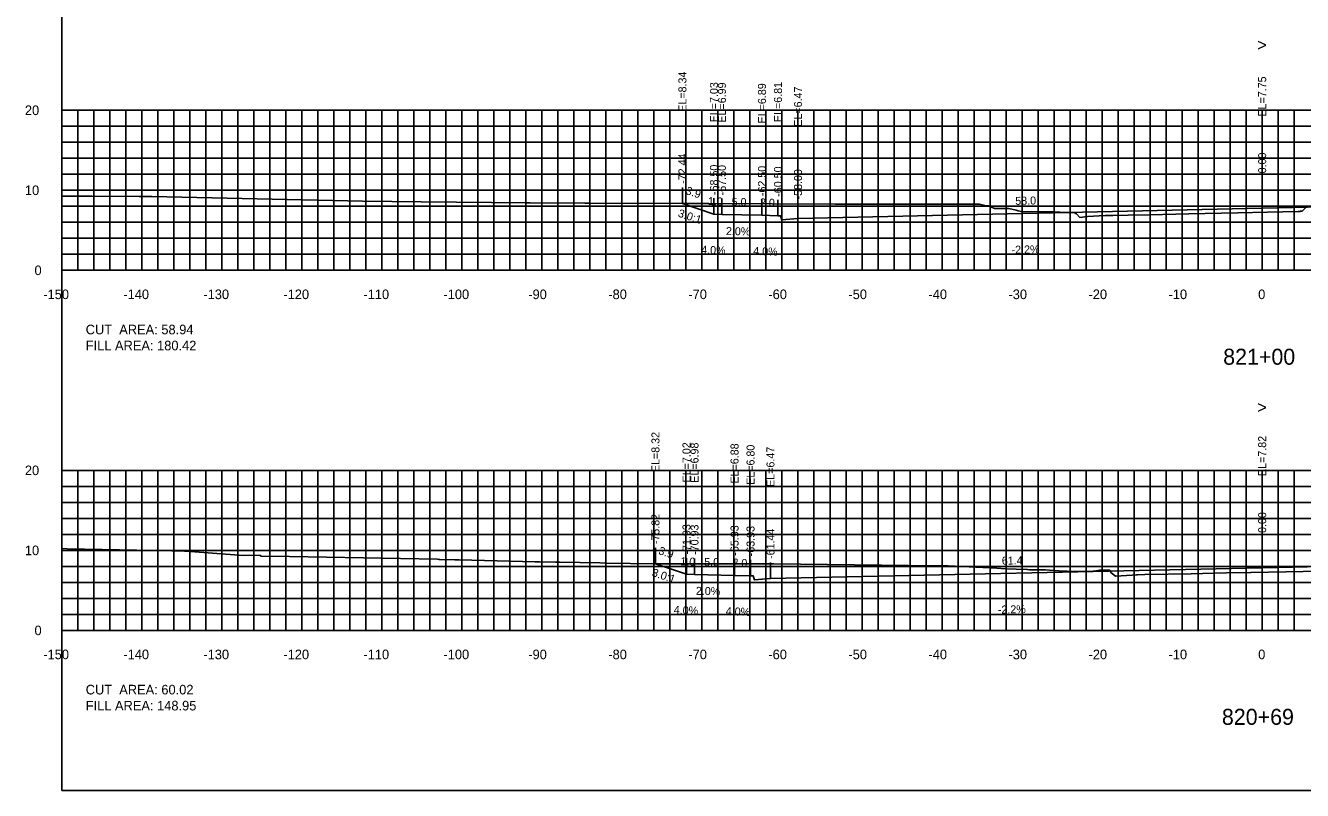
# Model space of a CAD drawing. Extents: x 1797419 to 1809236, y 248759 to 251512.
# Drawn here: x 1806216.5 to 1806376, y 250854.9 to 250950.5 of the extents above; entities that cross this region are included whole.
import ezdxf

# ---------------------------------------------------------------- set-up
doc = ezdxf.new("R2010")
doc.units = 0
for name, color, linetype in [('1', 7, 'Continuous'), ('10', 7, 'Continuous'), ('3', 7, 'Continuous'), ('31', 7, 'Continuous'), ('4', 7, 'Continuous'), ('60', 7, 'Continuous'), ('ANNO-TXT', 7, 'Continuous'), ('CL-CNST', 7, 'Continuous'), ('Level 62', 7, 'Continuous'), ('M-ROADS', 7, 'Continuous')]:
    doc.layers.add(name, color=color, linetype=linetype)

msp = doc.modelspace()

# ---------------------------------------------------------------- linework, layer by layer
for p, q in [((1806298.56, 250928.23), (1806298.56, 250930.23)), ((1806371, 250927.64), (1806371, 250929.64)), ((1806302.5, 250926.92), (1806302.5, 250928.92)), ((1806303.5, 250926.88), (1806303.5, 250928.88)), ((1806308.5, 250926.78), (1806308.5, 250928.78)), ((1806310.5, 250926.7), (1806310.5, 250928.7)), ((1806313, 250926.36), (1806313, 250928.36)), ((1806295.19, 250883.21), (1806295.19, 250885.21)), ((1806371, 250882.71), (1806371, 250884.71)), ((1806299.07, 250881.91), (1806299.07, 250883.91)), ((1806300.07, 250881.87), (1806300.07, 250883.87)), ((1806305.07, 250881.77), (1806305.07, 250883.77)), ((1806307.07, 250881.69), (1806307.07, 250883.69)), ((1806309.56, 250881.36), (1806309.56, 250883.36))]:
    msp.add_line(p, q)
msp.add_lwpolyline([(1806221, 250854.89), (1806521, 250854.89), (1806521, 251044.89), (1806221, 251044.89)], close=True)
at = {"layer": '60'}
for p, q in [((1806220.94, 250939.89), (1806221, 250939.89)), ((1806221, 250919.89), (1806221, 250939.89)), ((1806220.94, 250929.89), (1806221, 250929.89)), ((1806220.94, 250919.89), (1806221, 250919.89)), ((1806221, 250919.89), (1806521, 250919.89)), ((1806221, 250919.83), (1806221, 250919.89)), ((1806231, 250919.83), (1806231, 250919.89)), ((1806241, 250919.83), (1806241, 250919.89)), ((1806251, 250919.83), (1806251, 250919.89)), ((1806261, 250919.83), (1806261, 250919.89)), ((1806271, 250919.83), (1806271, 250919.89)), ((1806281, 250919.83), (1806281, 250919.89)), ((1806291, 250919.83), (1806291, 250919.89)), ((1806301, 250919.83), (1806301, 250919.89)), ((1806311, 250919.83), (1806311, 250919.89)), ((1806321, 250919.83), (1806321, 250919.89)), ((1806331, 250919.83), (1806331, 250919.89)), ((1806341, 250919.83), (1806341, 250919.89)), ((1806351, 250919.83), (1806351, 250919.89)), ((1806361, 250919.83), (1806361, 250919.89)), ((1806371, 250919.83), (1806371, 250919.89)), ((1806220.94, 250894.89), (1806221, 250894.89)), ((1806221, 250874.89), (1806221, 250894.89)), ((1806220.94, 250884.89), (1806221, 250884.89)), ((1806220.94, 250874.89), (1806221, 250874.89)), ((1806221, 250874.89), (1806521, 250874.89)), ((1806221, 250874.83), (1806221, 250874.89)), ((1806231, 250874.83), (1806231, 250874.89)), ((1806241, 250874.83), (1806241, 250874.89)), ((1806251, 250874.83), (1806251, 250874.89)), ((1806261, 250874.83), (1806261, 250874.89)), ((1806271, 250874.83), (1806271, 250874.89)), ((1806281, 250874.83), (1806281, 250874.89)), ((1806291, 250874.83), (1806291, 250874.89)), ((1806301, 250874.83), (1806301, 250874.89)), ((1806311, 250874.83), (1806311, 250874.89)), ((1806321, 250874.83), (1806321, 250874.89)), ((1806331, 250874.83), (1806331, 250874.89)), ((1806341, 250874.83), (1806341, 250874.89)), ((1806351, 250874.83), (1806351, 250874.89)), ((1806361, 250874.83), (1806361, 250874.89)), ((1806371, 250874.83), (1806371, 250874.89))]:
    msp.add_line(p, q, dxfattribs=at)
at = {"layer": 'CL-CNST'}
for points in [[(1806298.56, 250928.23), (1806302.5, 250926.92), (1806303.5, 250926.88), (1806308.5, 250926.78), (1806310.5, 250926.7), (1806310.83, 250926.7), (1806311, 250926.2), (1806313, 250926.36), (1806371, 250927.64), (1806452.41, 250929.43), (1806454.41, 250929.26), (1806454.58, 250929.76), (1806454.91, 250929.76), (1806456.91, 250929.84), (1806461.91, 250929.94), (1806462.91, 250929.98), (1806471.94, 250926.97)], [(1806295.19, 250883.21), (1806299.07, 250881.91), (1806300.07, 250881.87), (1806305.07, 250881.77), (1806307.07, 250881.69), (1806307.4, 250881.69), (1806307.56, 250881.19), (1806309.56, 250881.36), (1806371, 250882.71), (1806450.34, 250884.46), (1806452.34, 250884.29), (1806452.5, 250884.79), (1806452.83, 250884.79), (1806454.83, 250884.87), (1806459.83, 250884.97), (1806460.83, 250885.01), (1806470.65, 250881.74)]]:
    msp.add_lwpolyline(points, dxfattribs=at)
at = {"layer": 'Level 62'}
for p, q in [((1806221, 250939.89), (1806521, 250939.89)), ((1806221, 250919.89), (1806221, 250939.89)), ((1806223, 250919.89), (1806223, 250939.89)), ((1806225, 250919.89), (1806225, 250939.89)), ((1806227, 250919.89), (1806227, 250939.89)), ((1806229, 250919.89), (1806229, 250939.89)), ((1806231, 250919.89), (1806231, 250939.89)), ((1806233, 250919.89), (1806233, 250939.89)), ((1806235, 250919.89), (1806235, 250939.89)), ((1806237, 250919.89), (1806237, 250939.89)), ((1806239, 250919.89), (1806239, 250939.89)), ((1806241, 250919.89), (1806241, 250939.89)), ((1806243, 250919.89), (1806243, 250939.89)), ((1806245, 250919.89), (1806245, 250939.89)), ((1806247, 250919.89), (1806247, 250939.89)), ((1806249, 250919.89), (1806249, 250939.89)), ((1806251, 250919.89), (1806251, 250939.89)), ((1806253, 250919.89), (1806253, 250939.89)), ((1806255, 250919.89), (1806255, 250939.89)), ((1806257, 250919.89), (1806257, 250939.89)), ((1806259, 250919.89), (1806259, 250939.89)), ((1806261, 250919.89), (1806261, 250939.89)), ((1806263, 250919.89), (1806263, 250939.89)), ((1806265, 250919.89), (1806265, 250939.89)), ((1806267, 250919.89), (1806267, 250939.89)), ((1806269, 250919.89), (1806269, 250939.89)), ((1806271, 250919.89), (1806271, 250939.89)), ((1806273, 250919.89), (1806273, 250939.89)), ((1806275, 250919.89), (1806275, 250939.89)), ((1806277, 250919.89), (1806277, 250939.89)), ((1806279, 250919.89), (1806279, 250939.89)), ((1806281, 250919.89), (1806281, 250939.89)), ((1806283, 250919.89), (1806283, 250939.89)), ((1806285, 250919.89), (1806285, 250939.89)), ((1806287, 250919.89), (1806287, 250939.89)), ((1806289, 250919.89), (1806289, 250939.89)), ((1806291, 250919.89), (1806291, 250939.89)), ((1806293, 250919.89), (1806293, 250939.89)), ((1806295, 250919.89), (1806295, 250939.89)), ((1806297, 250919.89), (1806297, 250939.89)), ((1806299, 250919.89), (1806299, 250939.89)), ((1806301, 250919.89), (1806301, 250939.89)), ((1806303, 250919.89), (1806303, 250939.89)), ((1806305, 250919.89), (1806305, 250939.89)), ((1806307, 250919.89), (1806307, 250939.89)), ((1806309, 250919.89), (1806309, 250939.89)), ((1806311, 250919.89), (1806311, 250939.89)), ((1806313, 250919.89), (1806313, 250939.89)), ((1806315, 250919.89), (1806315, 250939.89)), ((1806317, 250919.89), (1806317, 250939.89)), ((1806319, 250919.89), (1806319, 250939.89)), ((1806321, 250919.89), (1806321, 250939.89)), ((1806323, 250919.89), (1806323, 250939.89)), ((1806325, 250919.89), (1806325, 250939.89)), ((1806327, 250919.89), (1806327, 250939.89)), ((1806329, 250919.89), (1806329, 250939.89)), ((1806331, 250919.89), (1806331, 250939.89)), ((1806333, 250919.89), (1806333, 250939.89)), ((1806335, 250919.89), (1806335, 250939.89)), ((1806337, 250919.89), (1806337, 250939.89)), ((1806339, 250919.89), (1806339, 250939.89)), ((1806341, 250919.89), (1806341, 250939.89)), ((1806343, 250919.89), (1806343, 250939.89)), ((1806345, 250919.89), (1806345, 250939.89)), ((1806347, 250919.89), (1806347, 250939.89)), ((1806349, 250919.89), (1806349, 250939.89)), ((1806351, 250919.89), (1806351, 250939.89)), ((1806353, 250919.89), (1806353, 250939.89)), ((1806355, 250919.89), (1806355, 250939.89)), ((1806357, 250919.89), (1806357, 250939.89)), ((1806359, 250919.89), (1806359, 250939.89)), ((1806361, 250919.89), (1806361, 250939.89)), ((1806363, 250919.89), (1806363, 250939.89)), ((1806365, 250919.89), (1806365, 250939.89)), ((1806367, 250919.89), (1806367, 250939.89)), ((1806369, 250919.89), (1806369, 250939.89)), ((1806371, 250919.89), (1806371, 250939.89)), ((1806373, 250919.89), (1806373, 250939.89)), ((1806375, 250919.89), (1806375, 250939.89)), ((1806221, 250937.89), (1806521, 250937.89)), ((1806221, 250935.89), (1806521, 250935.89)), ((1806221, 250933.89), (1806521, 250933.89)), ((1806221, 250931.89), (1806521, 250931.89)), ((1806221, 250929.89), (1806521, 250929.89)), ((1806221, 250927.89), (1806521, 250927.89)), ((1806221, 250925.89), (1806521, 250925.89)), ((1806221, 250923.89), (1806521, 250923.89)), ((1806221, 250921.89), (1806521, 250921.89)), ((1806221, 250919.89), (1806521, 250919.89)), ((1806221, 250894.89), (1806521, 250894.89)), ((1806221, 250874.89), (1806221, 250894.89)), ((1806223, 250874.89), (1806223, 250894.89)), ((1806225, 250874.89), (1806225, 250894.89)), ((1806227, 250874.89), (1806227, 250894.89)), ((1806229, 250874.89), (1806229, 250894.89)), ((1806231, 250874.89), (1806231, 250894.89)), ((1806233, 250874.89), (1806233, 250894.89)), ((1806235, 250874.89), (1806235, 250894.89)), ((1806237, 250874.89), (1806237, 250894.89)), ((1806239, 250874.89), (1806239, 250894.89)), ((1806241, 250874.89), (1806241, 250894.89)), ((1806243, 250874.89), (1806243, 250894.89)), ((1806245, 250874.89), (1806245, 250894.89)), ((1806247, 250874.89), (1806247, 250894.89)), ((1806249, 250874.89), (1806249, 250894.89)), ((1806251, 250874.89), (1806251, 250894.89)), ((1806253, 250874.89), (1806253, 250894.89)), ((1806255, 250874.89), (1806255, 250894.89)), ((1806257, 250874.89), (1806257, 250894.89)), ((1806259, 250874.89), (1806259, 250894.89)), ((1806261, 250874.89), (1806261, 250894.89)), ((1806263, 250874.89), (1806263, 250894.89)), ((1806265, 250874.89), (1806265, 250894.89)), ((1806267, 250874.89), (1806267, 250894.89)), ((1806269, 250874.89), (1806269, 250894.89)), ((1806271, 250874.89), (1806271, 250894.89)), ((1806273, 250874.89), (1806273, 250894.89)), ((1806275, 250874.89), (1806275, 250894.89)), ((1806277, 250874.89), (1806277, 250894.89)), ((1806279, 250874.89), (1806279, 250894.89)), ((1806281, 250874.89), (1806281, 250894.89)), ((1806283, 250874.89), (1806283, 250894.89)), ((1806285, 250874.89), (1806285, 250894.89)), ((1806287, 250874.89), (1806287, 250894.89)), ((1806289, 250874.89), (1806289, 250894.89)), ((1806291, 250874.89), (1806291, 250894.89)), ((1806293, 250874.89), (1806293, 250894.89)), ((1806295, 250874.89), (1806295, 250894.89)), ((1806297, 250874.89), (1806297, 250894.89)), ((1806299, 250874.89), (1806299, 250894.89)), ((1806301, 250874.89), (1806301, 250894.89)), ((1806303, 250874.89), (1806303, 250894.89)), ((1806305, 250874.89), (1806305, 250894.89)), ((1806307, 250874.89), (1806307, 250894.89)), ((1806309, 250874.89), (1806309, 250894.89)), ((1806311, 250874.89), (1806311, 250894.89)), ((1806313, 250874.89), (1806313, 250894.89)), ((1806315, 250874.89), (1806315, 250894.89)), ((1806317, 250874.89), (1806317, 250894.89)), ((1806319, 250874.89), (1806319, 250894.89)), ((1806321, 250874.89), (1806321, 250894.89)), ((1806323, 250874.89), (1806323, 250894.89)), ((1806325, 250874.89), (1806325, 250894.89)), ((1806327, 250874.89), (1806327, 250894.89)), ((1806329, 250874.89), (1806329, 250894.89)), ((1806331, 250874.89), (1806331, 250894.89)), ((1806333, 250874.89), (1806333, 250894.89)), ((1806335, 250874.89), (1806335, 250894.89)), ((1806337, 250874.89), (1806337, 250894.89)), ((1806339, 250874.89), (1806339, 250894.89)), ((1806341, 250874.89), (1806341, 250894.89)), ((1806343, 250874.89), (1806343, 250894.89)), ((1806345, 250874.89), (1806345, 250894.89)), ((1806347, 250874.89), (1806347, 250894.89)), ((1806349, 250874.89), (1806349, 250894.89)), ((1806351, 250874.89), (1806351, 250894.89)), ((1806353, 250874.89), (1806353, 250894.89)), ((1806355, 250874.89), (1806355, 250894.89)), ((1806357, 250874.89), (1806357, 250894.89)), ((1806359, 250874.89), (1806359, 250894.89)), ((1806361, 250874.89), (1806361, 250894.89)), ((1806363, 250874.89), (1806363, 250894.89)), ((1806365, 250874.89), (1806365, 250894.89)), ((1806367, 250874.89), (1806367, 250894.89)), ((1806369, 250874.89), (1806369, 250894.89)), ((1806371, 250874.89), (1806371, 250894.89)), ((1806373, 250874.89), (1806373, 250894.89)), ((1806375, 250874.89), (1806375, 250894.89)), ((1806221, 250892.89), (1806521, 250892.89)), ((1806221, 250890.89), (1806521, 250890.89)), ((1806221, 250888.89), (1806521, 250888.89)), ((1806221, 250886.89), (1806521, 250886.89)), ((1806221, 250884.89), (1806521, 250884.89)), ((1806221, 250882.89), (1806521, 250882.89)), ((1806221, 250880.89), (1806521, 250880.89)), ((1806221, 250878.89), (1806521, 250878.89)), ((1806221, 250876.89), (1806521, 250876.89)), ((1806221, 250874.89), (1806521, 250874.89))]:
    msp.add_line(p, q, dxfattribs=at)
at = {"layer": 'M-ROADS'}
for points in [[(1806221, 250929.16), (1806224.79, 250929.15), (1806230.69, 250929.13), (1806231.17, 250929.13), (1806231.94, 250929.12), (1806231.98, 250929.12), (1806232.28, 250929.11), (1806258.57, 250928.55), (1806265.93, 250928.44), (1806279.12, 250928.31), (1806279.31, 250928.31), (1806279.53, 250928.31), (1806286.38, 250928.29), (1806286.57, 250928.29), (1806286.92, 250928.29), (1806298.87, 250928.23), (1806299.5, 250928.23), (1806299.51, 250928.23), (1806300.03, 250928.23), (1806300.2, 250928.23), (1806300.6, 250928.23), (1806300.64, 250928.23), (1806301.86, 250928.22), (1806317.69, 250928.15), (1806317.91, 250928.14), (1806318.13, 250928.14), (1806329.94, 250928.16), (1806335.69, 250928.15), (1806336.53, 250927.96), (1806336.82, 250927.96), (1806337.56, 250927.62), (1806338.82, 250927.62), (1806339.34, 250927.63), (1806340.27, 250927.39), (1806340.5, 250927.33), (1806340.87, 250927.23), (1806342.04, 250927.21), (1806342.21, 250927.22), (1806344.9, 250927.2), (1806347.55, 250927.06), (1806347.58, 250927.06), (1806347.58, 250927.06), (1806347.59, 250927.06), (1806347.59, 250927.06), (1806347.59, 250927.06), (1806347.65, 250927.01), (1806347.79, 250926.96), (1806348.22, 250926.48), (1806349.18, 250926.6), (1806351.39, 250926.74), (1806351.96, 250926.75), (1806352.35, 250926.75), (1806354.26, 250926.79), (1806356.91, 250926.84), (1806360.2, 250926.9), (1806361.85, 250926.93), (1806367.97, 250927.07), (1806371.66, 250927.14), (1806375.5, 250927.23), (1806375.7, 250927.25), (1806375.77, 250927.26), (1806375.82, 250927.27), (1806375.83, 250927.27), (1806376.01, 250927.29), (1806376.4, 250927.68)], [(1806221, 250885.13), (1806221.69, 250885.07), (1806234.76, 250884.85), (1806236.34, 250884.81), (1806236.56, 250884.81), (1806243.68, 250884.26), (1806245.79, 250884.28), (1806245.89, 250884.18), (1806245.9, 250884.18), (1806245.93, 250884.18), (1806245.95, 250884.17), (1806245.96, 250884.17), (1806249.46, 250884.11), (1806267.94, 250883.78), (1806268.14, 250883.77), (1806268.25, 250883.76), (1806270.14, 250883.7), (1806270.29, 250883.7), (1806270.68, 250883.7), (1806280.17, 250883.47), (1806280.63, 250883.46), (1806280.71, 250883.46), (1806282.69, 250883.42), (1806283.24, 250883.42), (1806288.26, 250883.33), (1806289.08, 250883.31), (1806295.03, 250883.21), (1806295.51, 250883.21), (1806295.57, 250883.21), (1806296.82, 250883.2), (1806307.45, 250883.2), (1806307.87, 250883.2), (1806309.26, 250883.2), (1806309.48, 250883.2), (1806309.66, 250883.2), (1806309.81, 250883.2), (1806309.94, 250883.2), (1806330.18, 250882.95), (1806330.23, 250882.95), (1806330.72, 250882.94), (1806331.71, 250882.95), (1806331.76, 250882.95), (1806337.85, 250882.65), (1806338.93, 250882.6), (1806341.58, 250882.49), (1806341.6, 250882.49), (1806341.67, 250882.49), (1806341.91, 250882.48), (1806342.09, 250882.48), (1806343.69, 250882.46), (1806343.89, 250882.46), (1806343.94, 250882.45), (1806344.91, 250882.36), (1806345.59, 250882.32), (1806346.65, 250882.3), (1806349.43, 250882.24), (1806350.2, 250882.35), (1806350.68, 250882.41), (1806351, 250882.4), (1806351.3, 250882.4), (1806351.51, 250882.4), (1806351.87, 250882.4), (1806351.96, 250882.4), (1806352.03, 250882.25), (1806352.11, 250882.14), (1806352.29, 250881.97), (1806352.66, 250881.66), (1806354.77, 250881.79), (1806355.31, 250881.84), (1806355.42, 250881.85), (1806356.33, 250881.86), (1806362.13, 250881.97), (1806366.54, 250882.07), (1806369.56, 250882.14), (1806369.63, 250882.14), (1806378.29, 250882.31)]]:
    msp.add_lwpolyline(points, dxfattribs=at)

# ---------------------------------------------------------------- texts
for p in [(1806297.93, 250926.62), (1806294.67, 250881.72)]:
    msp.add_text('3.0:1', height=1, rotation=341.5651).set_placement(p)
at = {"layer": '1'}
for s, p in [('821+00', (1806366.13, 250908.09)), ('820+69', (1806365.97, 250863.09))]:
    msp.add_text(s, height=2, dxfattribs=at).set_placement(p)
at = {"layer": '10'}
for s, p in [('-150', (1806218.7, 250916.29)), ('-140', (1806228.7, 250916.29)), ('-130', (1806238.7, 250916.29)), ('-120', (1806248.7, 250916.29)), ('-110', (1806258.7, 250916.29)), ('-100', (1806268.7, 250916.29)), ('-90', (1806279.3, 250916.29)), ('-80', (1806289.3, 250916.29)), ('-70', (1806299.3, 250916.29)), ('-60', (1806309.3, 250916.29)), ('-50', (1806319.3, 250916.29)), ('-40', (1806329.3, 250916.29)), ('-30', (1806339.3, 250916.29)), ('-20', (1806349.3, 250916.29)), ('-10', (1806359.3, 250916.29)), ('0', (1806370.5, 250916.29)), ('-150', (1806218.7, 250871.29)), ('-140', (1806228.7, 250871.29)), ('-130', (1806238.7, 250871.29)), ('-120', (1806248.7, 250871.29)), ('-110', (1806258.7, 250871.29)), ('-100', (1806268.7, 250871.29)), ('-90', (1806279.3, 250871.29)), ('-80', (1806289.3, 250871.29)), ('-70', (1806299.3, 250871.29)), ('-60', (1806309.3, 250871.29)), ('-50', (1806319.3, 250871.29)), ('-40', (1806329.3, 250871.29)), ('-30', (1806339.3, 250871.29)), ('-20', (1806349.3, 250871.29)), ('-10', (1806359.3, 250871.29)), ('0', (1806370.5, 250871.29))]:
    msp.add_text(s, height=1.2, dxfattribs=at).set_placement(p)
at = {"layer": '3'}
for s, p in [('EL=8.34', (1806299.06, 250939.7)), ('EL=7.75', (1806371.5, 250939.1)), ('EL=7.03', (1806303, 250938.38)), ('EL=6.99', (1806304, 250938.34)), ('EL=6.89', (1806309, 250938.24)), ('EL=6.81', (1806311, 250938.41)), ('EL=6.47', (1806313.5, 250937.83)), ('-72.44', (1806299.06, 250930.69)), ('0.00', (1806371.5, 250932)), ('-68.50', (1806303, 250929.3)), ('-67.50', (1806304, 250929.26)), ('-62.50', (1806309, 250929.16)), ('-60.50', (1806311, 250929.08)), ('-58.00', (1806313.5, 250928.74)), ('EL=8.32', (1806295.69, 250894.67)), ('EL=7.82', (1806371.5, 250894.18)), ('EL=7.02', (1806299.57, 250893.38)), ('EL=6.98', (1806300.57, 250893.34)), ('EL=6.88', (1806305.57, 250893.24)), ('EL=6.80', (1806307.57, 250893.08)), ('EL=6.47', (1806310.06, 250892.82)), ('-75.82', (1806295.69, 250885.66)), ('0.00', (1806371.5, 250887.07)), ('-71.93', (1806299.57, 250884.37)), ('-70.93', (1806300.57, 250884.33)), ('-65.93', (1806305.57, 250884.23)), ('-63.93', (1806307.57, 250884.15)), ('-61.44', (1806310.06, 250883.82))]:
    msp.add_text(s, height=1, rotation=90, dxfattribs=at).set_placement(p)
at = {"layer": '31'}
for s, p in [('20', (1806216.4, 250939.29)), ('10', (1806216.4, 250929.29)), ('0', (1806217.6, 250919.29)), ('20', (1806216.4, 250894.29)), ('10', (1806216.4, 250884.29)), ('0', (1806217.6, 250874.29))]:
    msp.add_text(s, height=1.2, dxfattribs=at).set_placement(p)
at = {"layer": '4'}
for s, rotation, p in [('3.9', 341.5651, (1806298.9, 250929.44)), ('1.0', 357.7094, (1806301.73, 250928.05)), ('5.0', 358.8542, (1806304.7, 250927.95)), ('2.0', 357.7094, (1806308.23, 250927.89)), ('58.0', 1.2603, (1806340.16, 250928.06)), ('2.0%', 358.8542, (1806303.99, 250924.3)), ('4.0%', 357.7094, (1806300.89, 250921.98)), ('-2.2%', 1.2603, (1806339.7, 250921.95)), ('4.0%', 357.7094, (1806307.39, 250921.82)), ('3.9', 341.5651, (1806295.49, 250884.45)), ('1.0', 357.7094, (1806298.29, 250883.04)), ('5.0', 358.8542, (1806301.27, 250882.95)), ('2.0', 357.7094, (1806304.79, 250882.88)), ('61.4', 1.2603, (1806338.48, 250883.1)), ('2.0%', 358.8542, (1806300.23, 250879.34)), ('4.0%', 357.7094, (1806297.46, 250876.97)), ('4.0%', 357.7094, (1806303.96, 250876.81)), ('-2.2%', 1.2603, (1806337.98, 250876.98))]:
    msp.add_text(s, height=1, rotation=rotation, dxfattribs=at).set_placement(p)
at = {"layer": '60'}
for s, height, p in [('>', 1.5, (1806370.39, 250947.31)), ('-', 0.0001, (1806221, 250919.89)), ('>', 1.5, (1806370.39, 250902.03)), ('-', 0.0001, (1806221, 250874.89))]:
    msp.add_text(s, height=height, dxfattribs=at).set_placement(p)
at = {"layer": 'ANNO-TXT'}
for s, p in [('CUT  AREA: 58.94', (1806224, 250911.89)), ('FILL AREA: 180.42', (1806224, 250909.89)), ('CUT  AREA: 60.02', (1806224, 250866.89)), ('FILL AREA: 148.95', (1806224, 250864.89))]:
    msp.add_text(s, height=1.2, dxfattribs=at).set_placement(p)

doc.saveas('drawing.dxf')
